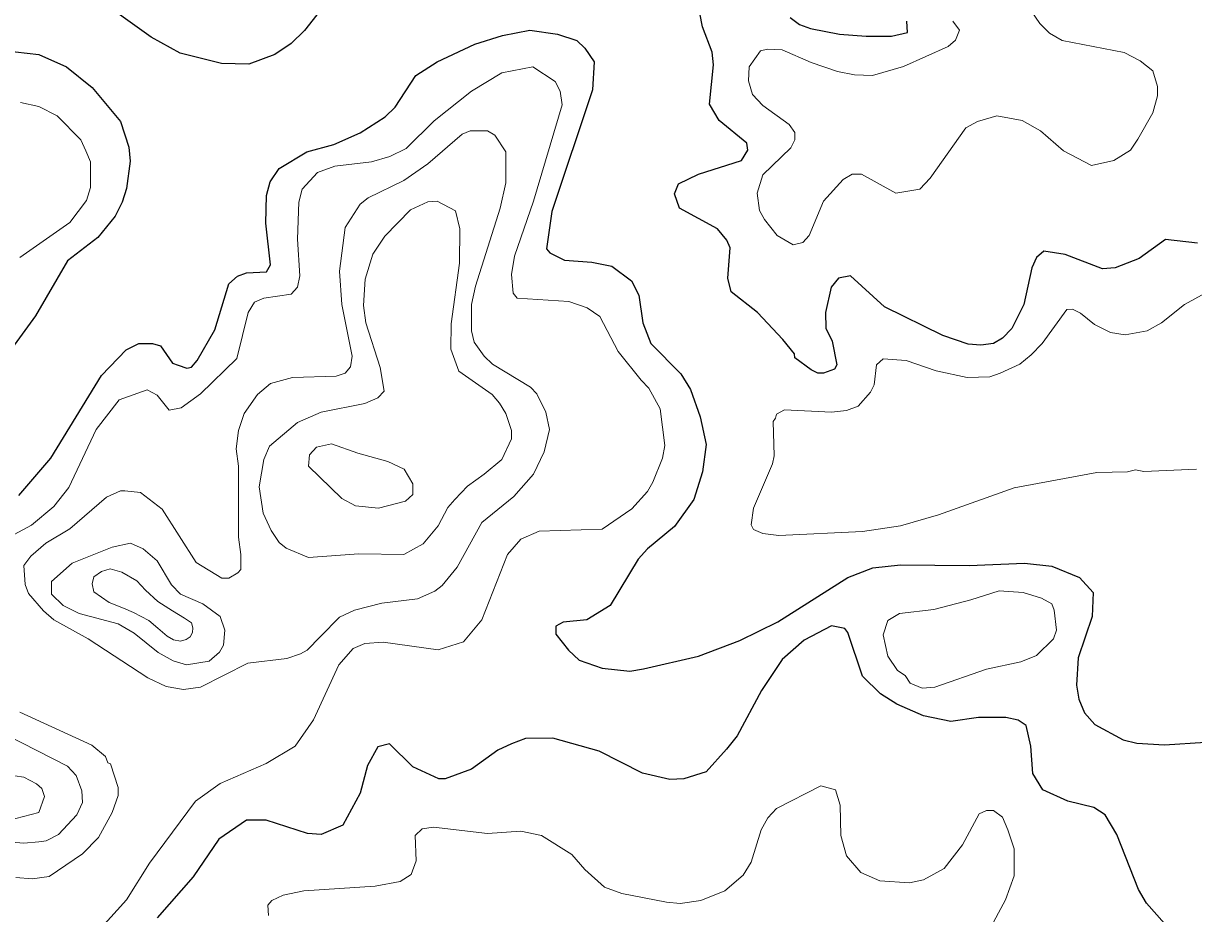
# Model space of a CAD drawing. Extents: x 423 to 448.8, y 7456.3 to 7484.
# Drawn here: x 433.28 to 434.858, y 7460.704 to 7461.904 of the extents above; entities that cross this region are included whole.
import ezdxf

# ---------------------------------------------------------------- set-up
doc = ezdxf.new("R2010")
doc.units = 0
doc.header["$LTSCALE"] = 0.032
doc.layers.add('1', color=7, linetype='Continuous', lineweight=25)
doc.layers.add('2', color=7, linetype='Continuous', lineweight=13)

msp = doc.modelspace()

# ---------------------------------------------------------------- linework, layer by layer
at = {"layer": '1'}
for points in [[(433.7395, 7461.9933), (433.7047, 7461.9655), (433.6877, 7461.943), (433.6808, 7461.9221), (433.6591, 7461.895), (433.6413, 7461.8773), (433.6189, 7461.8626), (433.5841, 7461.8494), (433.547, 7461.8502), (433.4913, 7461.8641), (433.4525, 7461.8858), (433.3752, 7461.9415), (433.3335, 7461.9624), (433.2592, 7461.9848)], [(434.3041, 7461.4781), (434.2701, 7461.5145), (434.2345, 7461.5424), (434.2299, 7461.561), (434.233, 7461.6019), (434.2284, 7461.612), (434.216, 7461.6274), (434.1649, 7461.6553), (434.158, 7461.6746), (434.1634, 7461.6878), (434.1905, 7461.7009), (434.2485, 7461.7195), (434.257, 7461.7334), (434.2554, 7461.7427), (434.2183, 7461.7736), (434.2052, 7461.7953), (434.2105, 7461.8487), (434.209, 7461.8657), (434.1959, 7461.8997), (434.192, 7461.9183)], [(434.3142, 7461.9121), (434.3266, 7461.9028), (434.3413, 7461.8974), (434.3807, 7461.8897), (434.4163, 7461.8873), (434.4504, 7461.8873), (434.472, 7461.892), (434.4712, 7461.9075)], [(433.2739, 7461.2678), (433.3172, 7461.3181), (433.3853, 7461.4295), (433.4185, 7461.4643), (433.4356, 7461.4728), (433.4541, 7461.4728), (433.465, 7461.4697), (433.4812, 7461.4464), (433.4889, 7461.4433), (433.5005, 7461.4395), (433.5067, 7461.441), (433.5144, 7461.4496), (433.5384, 7461.4913), (433.557, 7461.5532), (433.5686, 7461.5633), (433.581, 7461.5679), (433.608, 7461.5695), (433.6134, 7461.5787), (433.6072, 7461.6352), (433.608, 7461.6723), (433.6127, 7461.6909), (433.6251, 7461.7087), (433.6622, 7461.7311), (433.6986, 7461.7412), (433.7341, 7461.7566), (433.7681, 7461.7783), (433.7813, 7461.7914), (433.8091, 7461.834), (433.8378, 7461.8525), (433.8888, 7461.8765), (433.9259, 7461.8881), (433.9631, 7461.8951), (434.0002, 7461.8897), (434.0265, 7461.8812), (434.0373, 7461.8711), (434.0497, 7461.8525), (434.0473, 7461.8146), (433.9925, 7461.6507), (433.9855, 7461.6004), (433.9901, 7461.595), (434.0095, 7461.5849), (434.0466, 7461.5826), (434.0737, 7461.5772), (434.1, 7461.5571), (434.11, 7461.5378), (434.1154, 7461.5006), (434.1262, 7461.4727), (434.1665, 7461.4318), (434.1796, 7461.4109), (434.1928, 7461.3738), (434.2005, 7461.3367), (434.1959, 7461.2995), (434.1843, 7461.2624), (434.158, 7461.226), (434.1216, 7461.1959), (434.1092, 7461.1819), (434.0713, 7461.1193), (434.0396, 7461.0999), (434.0079, 7461.0969)], [(433.2538, 7461.868), (433.301, 7461.8626), (433.3381, 7461.8456), (433.3729, 7461.8177), (433.4108, 7461.7721), (433.4224, 7461.7373), (433.424, 7461.7187), (433.4193, 7461.6816), (433.4131, 7461.6631), (433.4038, 7461.6445), (433.3806, 7461.6158), (433.3397, 7461.5842), (433.2963, 7461.5099), (433.2569, 7461.4557)], [(434.8634, 7461.6081), (434.82, 7461.6128), (434.7844, 7461.5872), (434.752, 7461.5749), (434.735, 7461.5733), (434.6847, 7461.5927), (434.6561, 7461.5973), (434.646, 7461.5888), (434.6398, 7461.5749), (434.629, 7461.5254), (434.6127, 7461.4929), (434.6004, 7461.4797), (434.588, 7461.4728), (434.571, 7461.4705), (434.554, 7461.472), (434.52, 7461.4836), (434.441, 7461.5223), (434.3954, 7461.564), (434.3792, 7461.5609), (434.3691, 7461.5486), (434.3614, 7461.5146), (434.3621, 7461.4936), (434.3707, 7461.4758), (434.3768, 7461.4441), (434.3738, 7461.438), (434.3591, 7461.4325), (434.3514, 7461.4325), (434.3421, 7461.4372), (434.3204, 7461.4534), (434.3196, 7461.4589), (434.3041, 7461.4781)], [(434.0079, 7461.0969), (433.9979, 7461.0914), (433.9979, 7461.0806), (434.0149, 7461.059), (434.0296, 7461.0458), (434.0605, 7461.035), (434.0977, 7461.0311), (434.1162, 7461.0342), (434.1905, 7461.0512), (434.2462, 7461.0721), (434.2972, 7461.0976), (434.3916, 7461.1572), (434.4256, 7461.1703), (434.4627, 7461.1742), (434.5555, 7461.1734), (434.6298, 7461.1765), (434.6669, 7461.1726), (434.7041, 7461.1572), (434.7226, 7461.1371), (434.7211, 7461.1046), (434.7025, 7461.0489), (434.7002, 7461.0118), (434.7033, 7460.9932), (434.711, 7460.9747), (434.7249, 7460.9592), (434.7628, 7460.9383), (434.7814, 7460.9337), (434.8185, 7460.9314), (434.8742, 7460.9352)], [(434.8185, 7460.6908), (434.7945, 7460.7179), (434.7837, 7460.7365), (434.7543, 7460.8107), (434.7388, 7460.837), (434.7234, 7460.847), (434.6886, 7460.8556), (434.6545, 7460.871), (434.6414, 7460.8927), (434.6383, 7460.9298), (434.6321, 7460.9576), (434.6213, 7460.9646), (434.605, 7460.9685), (434.5679, 7460.9684), (434.5308, 7460.963), (434.4937, 7460.9708), (434.458, 7460.9863), (434.4356, 7461.0002), (434.4116, 7461.0241), (434.3916, 7461.083), (434.3877, 7461.0883), (434.3699, 7461.0922), (434.3328, 7461.0729), (434.3034, 7461.0466), (434.2755, 7461.0048), (434.2423, 7460.9437), (434.2283, 7460.9259), (434.2005, 7460.895), (434.1704, 7460.8857), (434.1518, 7460.8849), (434.1147, 7460.8934), (434.0566, 7460.9228), (433.994, 7460.9406), (433.9569, 7460.9399), (433.9383, 7460.9329), (433.9198, 7460.9244), (433.8841, 7460.8989), (433.8486, 7460.8857), (433.8401, 7460.8857), (433.8053, 7460.9019), (433.7736, 7460.9329), (433.7581, 7460.929), (433.7442, 7460.9035), (433.7341, 7460.8664), (433.7109, 7460.8231), (433.6815, 7460.8107), (433.663, 7460.8122), (433.6073, 7460.83), (433.5809, 7460.83), (433.5438, 7460.8045), (433.509, 7460.7535), (433.4603, 7460.6985)]]:
    msp.add_lwpolyline(points, dxfattribs=at)
at = {"layer": '2'}
for points in [[(434.6221, 7461.9461), (434.6506, 7461.9043), (434.6638, 7461.8912), (434.6808, 7461.8812), (434.7644, 7461.8649), (434.786, 7461.8541), (434.803, 7461.8402), (434.8092, 7461.8193), (434.8092, 7461.8069), (434.803, 7461.7837), (434.7829, 7461.7481), (434.7729, 7461.7334), (434.7505, 7461.7195), (434.7203, 7461.7126), (434.6824, 7461.7326), (434.6514, 7461.7597), (434.6267, 7461.7736), (434.5926, 7461.7798), (434.5664, 7461.7721), (434.5509, 7461.7636), (434.5029, 7461.6955), (434.489, 7461.6808), (434.4565, 7461.6754), (434.4101, 7461.7009), (434.3978, 7461.7009), (434.3854, 7461.694), (434.359, 7461.6646), (434.3397, 7461.6182), (434.3312, 7461.6089), (434.3181, 7461.6058), (434.2964, 7461.6182), (434.2794, 7461.6399), (434.2725, 7461.6522), (434.2694, 7461.6754), (434.2771, 7461.7001), (434.315, 7461.7365), (434.3204, 7461.7473), (434.3204, 7461.7574), (434.3127, 7461.7682), (434.2771, 7461.7937), (434.2632, 7461.8084), (434.2577, 7461.827), (434.2585, 7461.8456), (434.274, 7461.8672), (434.2833, 7461.8695), (434.3034, 7461.8688), (434.3421, 7461.8518), (434.3777, 7461.8394), (434.4009, 7461.8348), (434.4248, 7461.834), (434.4666, 7461.8463), (434.5269, 7461.8734), (434.5369, 7461.8819), (434.5424, 7461.8951), (434.5331, 7461.9074)], [(433.2677, 7461.2152), (433.2909, 7461.2276), (433.3211, 7461.2531), (433.3412, 7461.2786), (433.3783, 7461.3568), (433.4093, 7461.3969), (433.4472, 7461.4101), (433.4603, 7461.4032), (433.4765, 7461.383), (433.4928, 7461.3862), (433.5191, 7461.4047), (433.5678, 7461.4527), (433.5833, 7461.5146), (433.5918, 7461.5285), (433.6042, 7461.5339), (433.6413, 7461.5393), (433.6498, 7461.5485), (433.6529, 7461.5641), (433.6498, 7461.6136), (433.6513, 7461.6631), (433.656, 7461.6808), (433.6768, 7461.7033), (433.7001, 7461.7118), (433.7496, 7461.7179), (433.7744, 7461.7249), (433.796, 7461.7357), (433.8339, 7461.7729), (433.8842, 7461.8131), (433.9252, 7461.8379), (433.9669, 7461.8456), (433.9971, 7461.8262), (434.004, 7461.8131), (434.0064, 7461.7945), (433.9677, 7461.6646), (433.9422, 7461.5904), (433.9383, 7461.5656), (433.9406, 7461.5408), (433.946, 7461.5339), (434.0157, 7461.5292), (434.0404, 7461.5207), (434.0574, 7461.5091), (434.0821, 7461.462), (434.1131, 7461.4233), (434.1232, 7461.4124), (434.1386, 7461.3846), (434.1448, 7461.3351), (434.1417, 7461.3181), (434.1286, 7461.2856), (434.1216, 7461.2732), (434.1007, 7461.25), (434.0605, 7461.2222), (433.9755, 7461.2198), (433.9507, 7461.209), (433.9329, 7461.1881), (433.8981, 7461.1), (433.8733, 7461.0706), (433.8393, 7461.0597), (433.7651, 7461.0698), (433.7403, 7461.0682), (433.7248, 7461.0613), (433.7055, 7461.0396), (433.6714, 7460.9654), (433.6467, 7460.9298), (433.6073, 7460.9066), (433.5454, 7460.8795), (433.5121, 7460.8555), (433.4502, 7460.772), (433.4193, 7460.7225), (433.3853, 7460.6854)], [(433.2762, 7461.7976), (433.301, 7461.7922), (433.3257, 7461.7798), (433.3574, 7461.7473), (433.3644, 7461.7327), (433.3706, 7461.7179), (433.3706, 7461.6832), (433.3652, 7461.6654), (433.3428, 7461.636), (433.2754, 7461.5888)], [(434.8618, 7461.3034), (434.7907, 7461.3003), (434.7798, 7461.3026), (434.769, 7461.2995), (434.7273, 7461.2987), (434.6159, 7461.2779), (434.5138, 7461.2415), (434.4627, 7461.2268), (434.4117, 7461.2191), (434.2988, 7461.2137), (434.2771, 7461.2167), (434.2647, 7461.2221), (434.2616, 7461.2284), (434.2647, 7461.2508), (434.2902, 7461.3104), (434.2926, 7461.3212), (434.291, 7461.3676), (434.2941, 7461.3722), (434.2956, 7461.3776), (434.3065, 7461.3831), (434.3699, 7461.38), (434.39, 7461.3823), (434.4055, 7461.3884), (434.4225, 7461.407), (434.4271, 7461.417), (434.4302, 7461.4441), (434.4395, 7461.4519), (434.4705, 7461.4496), (434.5107, 7461.4357), (434.5525, 7461.4271), (434.5834, 7461.4279), (434.5973, 7461.4325), (434.6236, 7461.4449), (434.639, 7461.4573), (434.6538, 7461.4728), (434.687, 7461.5184), (434.6948, 7461.5192), (434.7056, 7461.5137), (434.7242, 7461.4983), (434.7458, 7461.4874), (434.7659, 7461.4844), (434.7953, 7461.4898), (434.8146, 7461.5006), (434.8456, 7461.5254), (434.8827, 7461.5455)], [(433.2754, 7460.9754), (433.3722, 7460.9313), (433.3907, 7460.9158), (433.3938, 7460.9074), (433.3976, 7460.9058), (433.4077, 7460.8741), (433.4077, 7460.8633), (433.4, 7460.8401), (433.3814, 7460.8068), (433.3597, 7460.7844), (433.3149, 7460.7542), (433.2917, 7460.7511), (433.2701, 7460.7527)], [(433.2151, 7460.9661), (433.3396, 7460.9027), (433.3512, 7460.8903), (433.359, 7460.8695), (433.3598, 7460.854), (433.352, 7460.837), (433.3273, 7460.8107), (433.311, 7460.8022), (433.301, 7460.8006), (433.2809, 7460.7991), (433.2206, 7460.8037)], [(433.9507, 7460.8153), (433.9785, 7460.8092), (434.0195, 7460.7836), (434.0373, 7460.7635), (434.0636, 7460.7395), (434.0868, 7460.731), (434.1472, 7460.7194), (434.1657, 7460.7178), (434.1936, 7460.7217), (434.2261, 7460.7349), (434.2508, 7460.7558), (434.2616, 7460.7735), (434.2747, 7460.8169), (434.284, 7460.8331), (434.2956, 7460.8455), (434.3552, 7460.8764), (434.3752, 7460.8707), (434.3815, 7460.8501), (434.3823, 7460.8092), (434.39, 7460.7821), (434.4093, 7460.7596), (434.4349, 7460.748), (434.4751, 7460.7457), (434.4937, 7460.7496), (434.5215, 7460.765), (434.5463, 7460.7968), (434.5687, 7460.8385), (434.5787, 7460.8431), (434.588, 7460.8431), (434.6004, 7460.8339), (434.6073, 7460.8169), (434.6159, 7460.7913), (434.6159, 7460.755), (434.6043, 7460.7225), (434.5594, 7460.639)], [(433.6104, 7460.7016), (433.6096, 7460.7155), (433.615, 7460.7217), (433.6305, 7460.7287), (433.6583, 7460.7349), (433.7542, 7460.7411), (433.7883, 7460.7473), (433.8029, 7460.7566), (433.8099, 7460.7751), (433.8083, 7460.8092), (433.8177, 7460.8184), (433.8331, 7460.8207), (433.9058, 7460.8122), (433.9507, 7460.8153)]]:
    msp.add_lwpolyline(points, dxfattribs=at)
for points in [[(433.6807, 7461.0775), (433.7062, 7461.1038), (433.7264, 7461.1131), (433.7635, 7461.1224), (433.8115, 7461.1286), (433.8347, 7461.1386), (433.8447, 7461.1464), (433.8648, 7461.1711), (433.8981, 7461.2315), (433.9414, 7461.2663), (433.9677, 7461.2964), (433.9824, 7461.3266), (433.9894, 7461.3568), (433.9847, 7461.38), (433.9723, 7461.4047), (433.9638, 7461.414), (433.9128, 7461.4449), (433.9012, 7461.4557), (433.888, 7461.4743), (433.8842, 7461.4898), (433.8842, 7461.5254), (433.8896, 7461.5501), (433.9228, 7461.6553), (433.9305, 7461.6894), (433.9305, 7461.7311), (433.9159, 7461.7535), (433.9058, 7461.7597), (433.8826, 7461.7597), (433.8718, 7461.7551), (433.8254, 7461.7148), (433.7929, 7461.6924), (433.745, 7461.6692), (433.7341, 7461.6607), (433.714, 7461.629), (433.7063, 7461.5702), (433.7094, 7461.5254), (433.7233, 7461.4558), (433.721, 7461.4411), (433.714, 7461.4326), (433.7016, 7461.4287), (433.6429, 7461.4271), (433.6134, 7461.4186), (433.5957, 7461.4039), (433.5779, 7461.3784), (433.5702, 7461.3552), (433.5671, 7461.3305), (433.5702, 7461.3073), (433.5702, 7461.2114), (433.5732, 7461.1882), (433.5732, 7461.168), (433.5694, 7461.1634), (433.557, 7461.1564), (433.5477, 7461.1564), (433.5129, 7461.1773), (433.4673, 7461.2492), (433.4379, 7461.2716), (433.417, 7461.274), (433.4108, 7461.274), (433.3923, 7461.2655), (433.3427, 7461.2229), (433.3103, 7461.2036), (433.2902, 7461.1858), (433.2809, 7461.1734), (433.2824, 7461.1479), (433.2871, 7461.1356), (433.3072, 7461.1123), (433.3211, 7461.0999), (433.3675, 7461.0744), (433.448, 7461.0218), (433.4727, 7461.0102), (433.4959, 7461.0064), (433.5191, 7461.0094), (433.5825, 7461.0419), (433.6351, 7461.0481), (433.6537, 7461.0543), (433.6629, 7461.059)], [(433.6343, 7461.1966), (433.625, 7461.2044), (433.6142, 7461.2206), (433.6034, 7461.2438), (433.598, 7461.2794), (433.6042, 7461.3165), (433.6119, 7461.3343), (433.6498, 7461.366), (433.6815, 7461.38), (433.7403, 7461.3916), (433.7581, 7461.3993), (433.7666, 7461.4086), (433.7612, 7461.4403), (433.7419, 7461.5006), (433.7388, 7461.5238), (433.7411, 7461.5594), (433.7511, 7461.5934), (433.7674, 7461.6174), (433.8022, 7461.653), (433.8254, 7461.6638), (433.8378, 7461.6646), (433.8625, 7461.6514), (433.8687, 7461.6275), (433.8679, 7461.5811), (433.8571, 7461.4991), (433.8563, 7461.4651), (433.8672, 7461.4356), (433.912, 7461.4039), (433.9221, 7461.3923), (433.9305, 7461.3784), (433.9383, 7461.3552), (433.9383, 7461.3444), (433.9251, 7461.3165), (433.9012, 7461.2964), (433.8787, 7461.2802), (433.8617, 7461.2624), (433.8525, 7461.2516), (433.8393, 7461.2268), (433.8192, 7461.2028), (433.7929, 7461.1881), (433.7326, 7461.1889), (433.6645, 7461.1843)], [(433.731, 7461.325), (433.7713, 7461.3134), (433.7937, 7461.3034), (433.8053, 7461.2833), (433.8053, 7461.2693), (433.7952, 7461.2601), (433.7589, 7461.2508), (433.7279, 7461.2539), (433.7093, 7461.2639), (433.6645, 7461.3072), (433.666, 7461.3227), (433.6753, 7461.3328), (433.6955, 7461.3374)], [(433.4619, 7461.0559), (433.4294, 7461.0822), (433.4077, 7461.0945), (433.3551, 7461.1085), (433.3335, 7461.1193), (433.318, 7461.1348), (433.318, 7461.1518), (433.3458, 7461.1765), (433.4, 7461.1982), (433.4247, 7461.2036), (433.4418, 7461.1959), (433.4603, 7461.1796), (433.4796, 7461.1471), (433.492, 7461.1348), (433.5222, 7461.1216), (433.5454, 7461.1046), (433.5516, 7461.0861), (433.55, 7461.0659), (433.5446, 7461.0567), (433.5307, 7461.0442), (433.4998, 7461.0396), (433.482, 7461.045)], [(433.3957, 7461.1233), (433.3751, 7461.138), (433.3728, 7461.1485), (433.3751, 7461.1582), (433.3852, 7461.1651), (433.3971, 7461.1687), (433.4127, 7461.1642), (433.4329, 7461.1527), (433.4448, 7461.1403), (433.4613, 7461.1247), (433.481, 7461.1123), (433.4975, 7461.1022), (433.5067, 7461.0962), (433.5085, 7461.0894), (433.5081, 7461.0829), (433.5049, 7461.0774), (433.4994, 7461.0737), (433.492, 7461.0715), (433.4824, 7461.0733), (433.4741, 7461.0783), (433.4613, 7461.0889), (433.4494, 7461.099), (433.4287, 7461.11), (433.415, 7461.116)], [(434.5578, 7461.127), (434.5958, 7461.1394), (434.6283, 7461.1371), (434.653, 7461.1293), (434.6669, 7461.1216), (434.67, 7461.1131), (434.6731, 7461.0861), (434.6692, 7461.0744), (434.646, 7461.052), (434.6252, 7461.0435), (434.5787, 7461.0335), (434.5091, 7461.0094), (434.4921, 7461.0079), (434.4759, 7461.0149), (434.4689, 7461.0249), (434.4588, 7461.0319), (434.4457, 7461.0512), (434.4395, 7461.0799), (434.4457, 7461.0992), (434.4612, 7461.1085), (434.5076, 7461.1139)], [(433.1981, 7460.9321), (433.1587, 7460.9615), (433.147, 7460.9669), (433.1092, 7460.9754), (433.0937, 7460.9684), (433.0922, 7460.9577), (433.0922, 7460.953), (433.1053, 7460.9391), (433.1733, 7460.8926), (433.1919, 7460.8702), (433.2221, 7460.8463), (433.2469, 7460.8362), (433.2701, 7460.8324), (433.3009, 7460.8401), (433.3087, 7460.8617), (433.3048, 7460.8726), (433.2979, 7460.8788), (433.2808, 7460.888), (433.2685, 7460.8896), (433.2438, 7460.8996)]]:
    msp.add_lwpolyline(points, close=True, dxfattribs=at)

doc.saveas('drawing.dxf')
